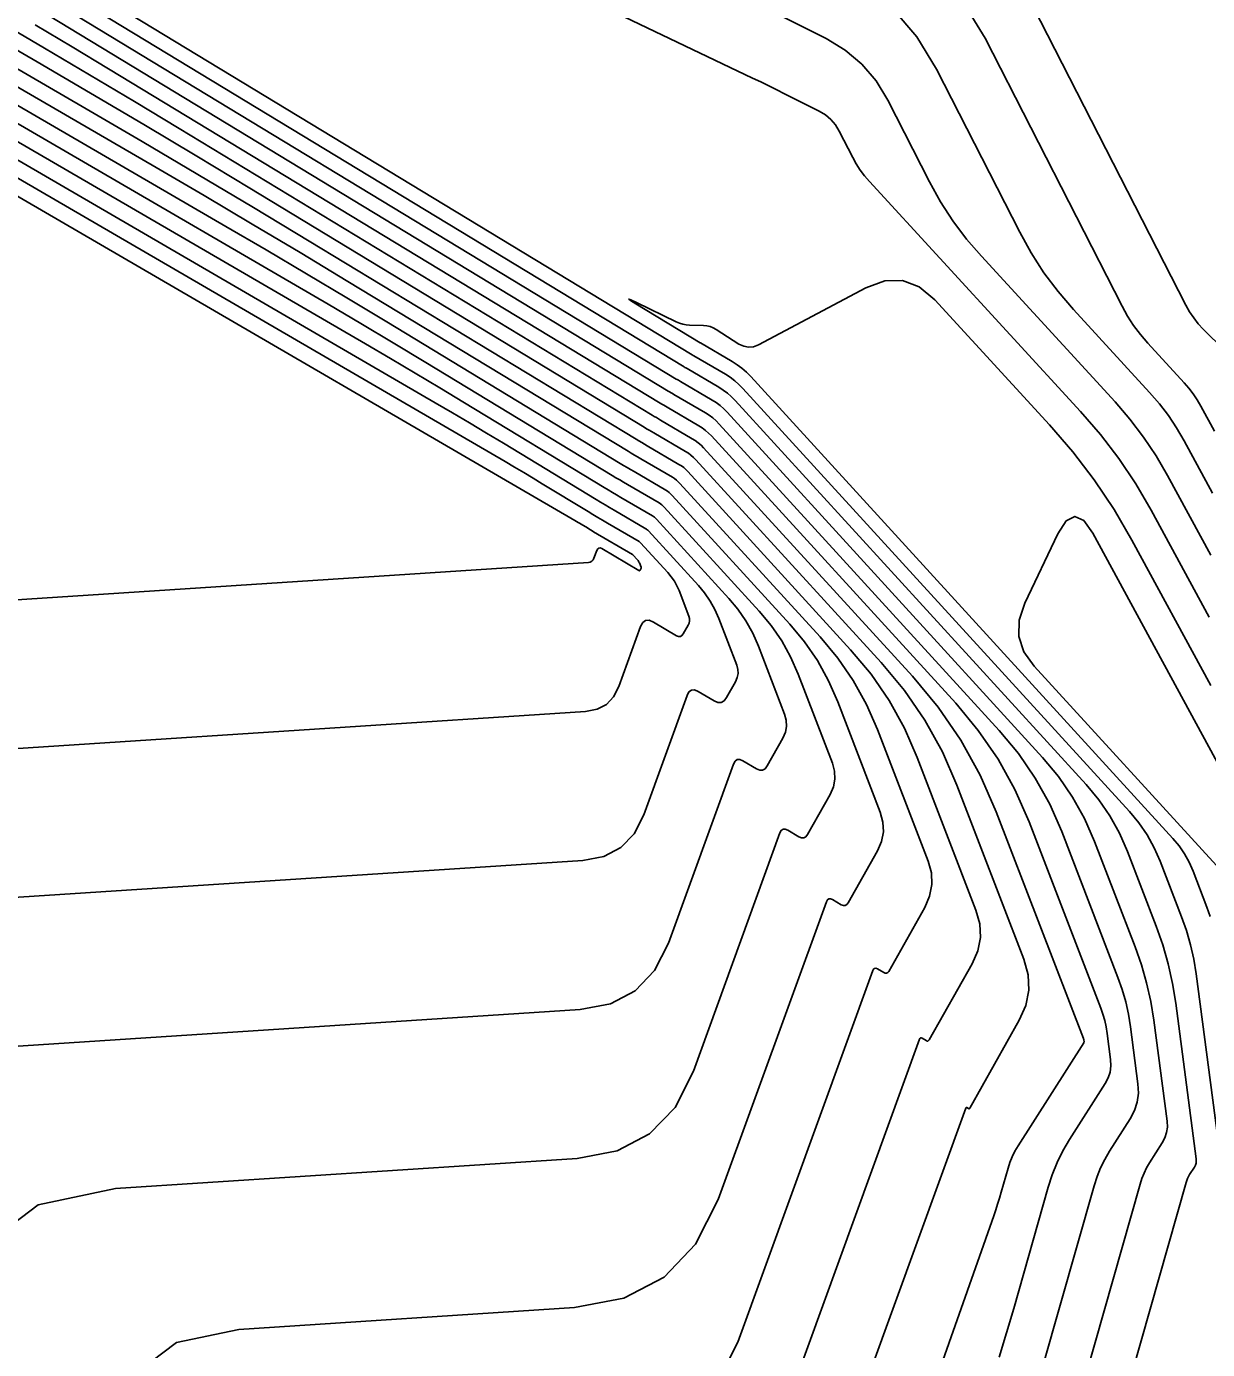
# Model space of a CAD drawing. Extents: x 1354696 to 1366163, y 660729 to 670380.
# Drawn here: x 1361825.47 to 1361854.8, y 664359.31 to 664392.18 of the extents above; entities that cross this region are included whole.
import ezdxf

# ---------------------------------------------------------------- set-up
doc = ezdxf.new("R2010")
doc.units = 0
doc.layers.add('R_Contours', color=7, linetype='Continuous')

msp = doc.modelspace()

# ---------------------------------------------------------------- linework, layer by layer
at = {"layer": 'R_Contours'}
for points in [[(1361855.028, 664364.753), (1361854.517, 664368.642), (1361854.459, 664369.006), (1361854.379, 664369.364), (1361854.278, 664369.717), (1361854.156, 664370.064), (1361853.626, 664371.443), (1361853.479, 664371.778), (1361853.302, 664372.096), (1361853.097, 664372.396), (1361852.863, 664372.677), (1361843.261, 664383.186), (1361843.162, 664383.287), (1361843.057, 664383.379), (1361842.944, 664383.463), (1361842.826, 664383.538), (1361842.04, 664383.999), (1361842.022, 664384.009), (1361842.004, 664384.02), (1361820.502, 664397.053)], [(1361850.021, 664348.517), (1361854.266, 664363.458), (1361854.283, 664363.51), (1361854.303, 664363.561), (1361854.328, 664363.61), (1361854.355, 664363.657), (1361854.474, 664363.844), (1361854.499, 664363.891), (1361854.515, 664363.941), (1361854.522, 664363.993), (1361854.519, 664364.047), (1361854.011, 664367.917), (1361853.933, 664368.407), (1361853.825, 664368.889), (1361853.689, 664369.363), (1361853.525, 664369.831), (1361852.811, 664371.687), (1361852.613, 664372.139), (1361852.376, 664372.567), (1361852.099, 664372.97), (1361851.784, 664373.349), (1361843.065, 664382.891), (1361842.973, 664382.985), (1361842.876, 664383.07), (1361842.771, 664383.148), (1361842.661, 664383.218), (1361841.875, 664383.679), (1361841.857, 664383.689), (1361841.84, 664383.7), (1361841.822, 664383.71), (1361841.805, 664383.721), (1361822.253, 664395.571)], [(1361843.424, 664350.507), (1361848.796, 664365.31), (1361848.801, 664365.318), (1361848.807, 664365.323), (1361848.815, 664365.323), (1361848.824, 664365.32), (1361848.864, 664365.296), (1361848.874, 664365.292), (1361848.882, 664365.292), (1361848.89, 664365.296), (1361848.896, 664365.304), (1361850.126, 664367.49), (1361850.289, 664367.861), (1361850.361, 664368.238), (1361850.344, 664368.622), (1361850.238, 664369.012), (1361848.577, 664373.329), (1361848.214, 664374.158), (1361847.779, 664374.942), (1361847.272, 664375.682), (1361846.693, 664376.377), (1361842.088, 664381.416), (1361842.031, 664381.474), (1361841.971, 664381.528), (1361841.906, 664381.576), (1361841.837, 664381.62), (1361841.051, 664382.08), (1361840.991, 664382.116), (1361840.93, 664382.151), (1361840.87, 664382.187), (1361840.81, 664382.224), (1361831.011, 664388.163), (1361829.697, 664388.956), (1361828.379, 664389.743), (1361827.057, 664390.524), (1361825.732, 664391.299), (1361819.903, 664394.692)], [(1361828.211, 664358.74), (1361829.194, 664359.484), (1361830.744, 664359.812), (1361839.079, 664360.356), (1361840.3, 664360.588), (1361841.302, 664361.112), (1361842.085, 664361.928), (1361842.649, 664363.035), (1361845.335, 664370.436), (1361845.361, 664370.484), (1361845.395, 664370.509), (1361845.437, 664370.511), (1361845.487, 664370.49), (1361845.705, 664370.361), (1361845.757, 664370.34), (1361845.802, 664370.34), (1361845.842, 664370.363), (1361845.876, 664370.407), (1361846.602, 664371.696), (1361846.705, 664371.931), (1361846.751, 664372.171), (1361846.74, 664372.414), (1361846.672, 664372.662), (1361845.619, 664375.401), (1361845.389, 664375.926), (1361845.113, 664376.424), (1361844.791, 664376.893), (1361844.424, 664377.334), (1361841.502, 664380.531), (1361841.466, 664380.568), (1361841.428, 664380.602), (1361841.387, 664380.633), (1361841.343, 664380.66), (1361840.557, 664381.121), (1361840.471, 664381.171), (1361840.385, 664381.223), (1361840.299, 664381.274), (1361840.213, 664381.326), (1361834.417, 664384.839), (1361833.421, 664385.439), (1361832.423, 664386.035), (1361831.422, 664386.627), (1361830.418, 664387.214), (1361818.257, 664394.293)], [(1361842.545, 664358.329), (1361843.137, 664359.49), (1361846.489, 664368.727), (1361846.508, 664368.762), (1361846.532, 664368.78), (1361846.563, 664368.782), (1361846.6, 664368.767), (1361846.758, 664368.673), (1361846.796, 664368.657), (1361846.829, 664368.658), (1361846.858, 664368.674), (1361846.883, 664368.706), (1361847.777, 664370.294), (1361847.899, 664370.574), (1361847.954, 664370.86), (1361847.942, 664371.15), (1361847.861, 664371.445), (1361846.605, 664374.71), (1361846.331, 664375.337), (1361846.001, 664375.93), (1361845.618, 664376.489), (1361845.18, 664377.015), (1361841.698, 664380.826), (1361841.655, 664380.87), (1361841.609, 664380.91), (1361841.56, 664380.947), (1361841.508, 664380.98), (1361840.722, 664381.441), (1361840.644, 664381.486), (1361840.566, 664381.532), (1361840.489, 664381.578), (1361840.412, 664381.625), (1361833.452, 664385.844), (1361832.265, 664386.56), (1361831.075, 664387.27), (1361829.881, 664387.976), (1361828.684, 664388.676), (1361818.805, 664394.426)], [(1361843.28, 664354.999), (1361847.643, 664367.018), (1361847.654, 664367.04), (1361847.67, 664367.052), (1361847.689, 664367.053), (1361847.712, 664367.043), (1361847.811, 664366.984), (1361847.835, 664366.975), (1361847.856, 664366.975), (1361847.874, 664366.985), (1361847.889, 664367.005), (1361848.952, 664368.892), (1361849.094, 664369.217), (1361849.158, 664369.549), (1361849.143, 664369.886), (1361849.049, 664370.229), (1361847.591, 664374.02), (1361847.272, 664374.747), (1361846.89, 664375.436), (1361846.445, 664376.085), (1361845.937, 664376.696), (1361841.893, 664381.121), (1361841.843, 664381.172), (1361841.79, 664381.219), (1361841.733, 664381.261), (1361841.673, 664381.3), (1361840.886, 664381.76), (1361840.817, 664381.801), (1361840.748, 664381.842), (1361840.68, 664381.883), (1361840.611, 664381.924), (1361832.487, 664386.849), (1361831.108, 664387.68), (1361829.726, 664388.505), (1361828.34, 664389.324), (1361826.95, 664390.137), (1361819.354, 664394.559)], [(1361817.159, 664394.027), (1361833.886, 664384.291), (1361834.504, 664383.929), (1361835.12, 664383.565), (1361835.735, 664383.198), (1361836.348, 664382.829), (1361839.815, 664380.727), (1361839.918, 664380.665), (1361840.021, 664380.603), (1361840.124, 664380.542), (1361840.227, 664380.481), (1361841.014, 664380.021), (1361841.04, 664380.004), (1361841.066, 664379.985), (1361841.089, 664379.964), (1361841.112, 664379.941), (1361842.911, 664377.972), (1361843.137, 664377.701), (1361843.335, 664377.412), (1361843.505, 664377.105), (1361843.647, 664376.782), (1361844.296, 664375.095), (1361844.337, 664374.942), (1361844.344, 664374.792), (1361844.316, 664374.645), (1361844.252, 664374.5), (1361843.863, 664373.808), (1361843.81, 664373.74), (1361843.749, 664373.706), (1361843.678, 664373.705), (1361843.599, 664373.738), (1361843.263, 664373.937), (1361843.185, 664373.969), (1361843.12, 664373.966), (1361843.067, 664373.927), (1361843.028, 664373.853), (1361841.415, 664369.408), (1361841.067, 664368.727), (1361840.585, 664368.225), (1361839.969, 664367.902), (1361839.217, 664367.759), (1361824.614, 664366.807)], [(1361824.543, 664361.982), (1361825.76, 664362.904), (1361827.679, 664363.309), (1361839.148, 664364.057), (1361840.134, 664364.245), (1361840.944, 664364.668), (1361841.576, 664365.327), (1361842.032, 664366.222), (1361844.181, 664372.144), (1361844.214, 664372.205), (1361844.257, 664372.237), (1361844.311, 664372.24), (1361844.375, 664372.213), (1361844.652, 664372.049), (1361844.717, 664372.022), (1361844.776, 664372.023), (1361844.826, 664372.051), (1361844.869, 664372.108), (1361845.427, 664373.098), (1361845.51, 664373.288), (1361845.548, 664373.481), (1361845.539, 664373.678), (1361845.484, 664373.878), (1361844.633, 664376.091), (1361844.447, 664376.516), (1361844.224, 664376.918), (1361843.964, 664377.297), (1361843.667, 664377.653), (1361841.307, 664380.236), (1361841.278, 664380.266), (1361841.247, 664380.293), (1361841.213, 664380.318), (1361841.178, 664380.341), (1361840.392, 664380.801), (1361840.297, 664380.857), (1361840.203, 664380.913), (1361840.108, 664380.969), (1361840.014, 664381.026), (1361835.382, 664383.834), (1361834.578, 664384.319), (1361833.772, 664384.8), (1361832.963, 664385.278), (1361832.152, 664385.753), (1361817.708, 664394.16)], [(1361850.235, 664353.249), (1361853.124, 664363.419), (1361853.169, 664363.557), (1361853.224, 664363.692), (1361853.288, 664363.822), (1361853.362, 664363.948), (1361853.677, 664364.442), (1361853.743, 664364.568), (1361853.785, 664364.7), (1361853.803, 664364.837), (1361853.796, 664364.98), (1361853.466, 664367.496), (1361853.391, 664367.96), (1361853.289, 664368.418), (1361853.16, 664368.868), (1361853.004, 664369.312), (1361851.997, 664371.932), (1361851.748, 664372.5), (1361851.45, 664373.037), (1361851.102, 664373.545), (1361850.705, 664374.021), (1361842.87, 664382.596), (1361842.785, 664382.683), (1361842.695, 664382.762), (1361842.598, 664382.834), (1361842.496, 664382.899), (1361841.71, 664383.359), (1361841.684, 664383.374), (1361841.658, 664383.39), (1361841.632, 664383.405), (1361841.606, 664383.421), (1361824.005, 664394.09)], [(1361815.512, 664393.628), (1361839.088, 664379.906), (1361839.127, 664379.883), (1361839.166, 664379.86), (1361839.204, 664379.837), (1361839.243, 664379.814), (1361839.397, 664379.72), (1361839.436, 664379.697), (1361839.475, 664379.674), (1361839.514, 664379.651), (1361839.552, 664379.628), (1361840.519, 664379.062), (1361840.524, 664379.058), (1361840.526, 664379.056), (1361840.641, 664378.93), (1361840.656, 664378.912), (1361840.669, 664378.894), (1361840.68, 664378.874), (1361840.689, 664378.853), (1361840.731, 664378.744), (1361840.733, 664378.735), (1361840.734, 664378.725), (1361840.732, 664378.715), (1361840.728, 664378.706), (1361840.707, 664378.669), (1361840.701, 664378.662), (1361840.695, 664378.658), (1361840.687, 664378.658), (1361840.678, 664378.661), (1361839.757, 664379.207), (1361839.716, 664379.224), (1361839.682, 664379.222), (1361839.654, 664379.201), (1361839.633, 664379.162), (1361839.562, 664378.968), (1361839.541, 664378.925), (1361839.51, 664378.893), (1361839.471, 664378.873), (1361839.424, 664378.864), (1361808.603, 664376.854)], [(1361816.061, 664393.761), (1361837.354, 664381.368), (1361837.586, 664381.232), (1361837.817, 664381.095), (1361838.048, 664380.958), (1361838.278, 664380.819), (1361839.417, 664380.128), (1361839.537, 664380.056), (1361839.657, 664379.984), (1361839.777, 664379.913), (1361839.898, 664379.842), (1361840.684, 664379.381), (1361840.694, 664379.375), (1361840.704, 664379.368), (1361840.713, 664379.36), (1361840.721, 664379.351), (1361841.398, 664378.611), (1361841.483, 664378.508), (1361841.558, 664378.4), (1361841.622, 664378.284), (1361841.675, 664378.163), (1361841.919, 664377.528), (1361841.935, 664377.471), (1361841.937, 664377.414), (1361841.927, 664377.359), (1361841.903, 664377.304), (1361841.781, 664377.088), (1361841.748, 664377.045), (1361841.709, 664377.023), (1361841.664, 664377.022), (1361841.613, 664377.043), (1361841.038, 664377.384), (1361840.933, 664377.427), (1361840.845, 664377.423), (1361840.774, 664377.37), (1361840.72, 664377.27), (1361840.18, 664375.781), (1361840.049, 664375.525), (1361839.869, 664375.337), (1361839.637, 664375.216), (1361839.355, 664375.162), (1361813.942, 664373.505)], [(1361819.28, 664370.156), (1361839.286, 664371.46), (1361839.803, 664371.559), (1361840.227, 664371.781), (1361840.558, 664372.126), (1361840.797, 664372.595), (1361841.874, 664375.561), (1361841.921, 664375.649), (1361841.982, 664375.694), (1361842.059, 664375.698), (1361842.15, 664375.66), (1361842.548, 664375.425), (1361842.641, 664375.386), (1361842.723, 664375.387), (1361842.794, 664375.427), (1361842.855, 664375.507), (1361843.077, 664375.902), (1361843.121, 664376.002), (1361843.141, 664376.103), (1361843.136, 664376.206), (1361843.107, 664376.311), (1361842.661, 664377.472), (1361842.563, 664377.695), (1361842.446, 664377.906), (1361842.31, 664378.105), (1361842.154, 664378.291), (1361840.916, 664379.646), (1361840.901, 664379.662), (1361840.885, 664379.676), (1361840.867, 664379.689), (1361840.849, 664379.701), (1361840.063, 664380.162), (1361839.951, 664380.227), (1361839.839, 664380.294), (1361839.727, 664380.36), (1361839.616, 664380.427), (1361837.313, 664381.824), (1361836.891, 664382.078), (1361836.469, 664382.33), (1361836.045, 664382.581), (1361835.62, 664382.829), (1361816.61, 664393.894)], [(1361839.013, 664393.045), (1361843.502, 664390.898), (1361843.702, 664390.802), (1361843.901, 664390.704), (1361844.1, 664390.606), (1361844.298, 664390.507), (1361845.159, 664390.073), (1361845.313, 664389.98), (1361845.446, 664389.867), (1361845.56, 664389.734), (1361845.654, 664389.58), (1361845.988, 664388.926), (1361846.076, 664388.766), (1361846.175, 664388.613), (1361846.284, 664388.467), (1361846.403, 664388.328), (1361851.648, 664382.615), (1361852.142, 664382.043), (1361852.598, 664381.444), (1361853.016, 664380.819), (1361853.397, 664380.166), (1361854.843, 664377.502)], [(1361842.659, 664393.223), (1361845.326, 664391.878), (1361845.803, 664391.59), (1361846.218, 664391.24), (1361846.571, 664390.827), (1361846.861, 664390.351), (1361847.897, 664388.322), (1361848.171, 664387.826), (1361848.477, 664387.352), (1361848.815, 664386.899), (1361849.185, 664386.469), (1361852.506, 664382.851), (1361852.873, 664382.425), (1361853.213, 664381.979), (1361853.524, 664381.513), (1361853.808, 664381.027), (1361854.886, 664379.043)], [(1361848.592, 664393.012), (1361849.275, 664391.892), (1361852.677, 664385.229), (1361852.813, 664384.983), (1361852.965, 664384.748), (1361853.132, 664384.523), (1361853.315, 664384.31), (1361854.221, 664383.324), (1361854.336, 664383.19), (1361854.443, 664383.049), (1361854.541, 664382.903), (1361854.631, 664382.75), (1361854.97, 664382.125)], [(1361850.292, 664393.034), (1361854.265, 664385.253), (1361854.355, 664385.092), (1361854.457, 664384.939), (1361854.57, 664384.795), (1361854.696, 664384.66), (1361855.22, 664384.134), (1361855.355, 664384.03), (1361855.499, 664383.98), (1361855.651, 664383.984), (1361855.811, 664384.043), (1361860.334, 664386.398), (1361860.986, 664386.778), (1361861.591, 664387.215), (1361862.151, 664387.71), (1361862.664, 664388.263), (1361864.626, 664390.587), (1361865.092, 664391.183), (1361865.508, 664391.81), (1361865.874, 664392.467)], [(1361846.402, 664353.87), (1361849.49, 664362.631), (1361849.54, 664362.777), (1361849.588, 664362.924), (1361849.633, 664363.071), (1361849.677, 664363.219), (1361849.846, 664363.813), (1361849.893, 664363.959), (1361849.95, 664364.101), (1361850.018, 664364.238), (1361850.096, 664364.371), (1361851.725, 664366.93), (1361851.729, 664366.938), (1361851.732, 664366.946), (1361851.733, 664366.954), (1361851.733, 664366.963), (1361851.728, 664366.999), (1361851.727, 664367.008), (1361851.725, 664367.017), (1361851.722, 664367.025), (1361851.719, 664367.034), (1361849.553, 664372.665), (1361849.151, 664373.582), (1361848.67, 664374.449), (1361848.109, 664375.268), (1361847.469, 664376.037), (1361842.284, 664381.711), (1361842.22, 664381.776), (1361842.152, 664381.836), (1361842.079, 664381.89), (1361842.002, 664381.939), (1361841.216, 664382.4), (1361841.164, 664382.43), (1361841.112, 664382.461), (1361841.06, 664382.492), (1361841.009, 664382.523), (1361829.26, 664389.645), (1361828.148, 664390.315), (1361827.032, 664390.981), (1361825.914, 664391.642), (1361824.793, 664392.298)], [(1361850.297, 664357.444), (1361851.983, 664363.38), (1361852.056, 664363.605), (1361852.144, 664363.823), (1361852.249, 664364.034), (1361852.368, 664364.238), (1361852.879, 664365.04), (1361852.987, 664365.245), (1361853.055, 664365.459), (1361853.084, 664365.681), (1361853.072, 664365.912), (1361852.886, 664367.33), (1361852.836, 664367.643), (1361852.768, 664367.951), (1361852.681, 664368.254), (1361852.576, 664368.553), (1361851.182, 664372.176), (1361850.882, 664372.86), (1361850.523, 664373.508), (1361850.104, 664374.119), (1361849.626, 664374.693), (1361842.675, 664382.301), (1361842.597, 664382.38), (1361842.514, 664382.453), (1361842.425, 664382.519), (1361842.332, 664382.579), (1361841.545, 664383.039), (1361841.511, 664383.06), (1361841.476, 664383.08), (1361841.441, 664383.101), (1361841.407, 664383.122), (1361825.757, 664392.608)], [(1361846.99, 664392.613), (1361847.581, 664391.92), (1361848.068, 664391.121), (1361850.137, 664387.068), (1361850.422, 664386.554), (1361850.739, 664386.062), (1361851.089, 664385.594), (1361851.472, 664385.148), (1361853.363, 664383.087), (1361853.605, 664382.807), (1361853.828, 664382.514), (1361854.033, 664382.208), (1361854.219, 664381.889), (1361854.928, 664380.584)], [(1361849.623, 664359.123), (1361849.81, 664359.726), (1361849.987, 664360.331), (1361850.842, 664363.341), (1361850.942, 664363.652), (1361851.065, 664363.954), (1361851.209, 664364.246), (1361851.375, 664364.529), (1361852.259, 664365.918), (1361852.333, 664366.058), (1361852.38, 664366.205), (1361852.4, 664366.358), (1361852.392, 664366.517), (1361852.307, 664367.165), (1361852.281, 664367.325), (1361852.246, 664367.484), (1361852.201, 664367.64), (1361852.147, 664367.793), (1361850.368, 664372.421), (1361850.017, 664373.221), (1361849.597, 664373.979), (1361849.107, 664374.693), (1361848.547, 664375.365), (1361842.479, 664382.006), (1361842.408, 664382.078), (1361842.333, 664382.145), (1361842.252, 664382.205), (1361842.167, 664382.259), (1361841.381, 664382.72), (1361841.337, 664382.745), (1361841.294, 664382.771), (1361841.251, 664382.796), (1361841.208, 664382.822), (1361827.508, 664391.126), (1361826.598, 664391.675), (1361825.686, 664392.22)], [(1361854.885, 664375.807), (1361852.923, 664379.42), (1361852.478, 664380.183), (1361851.989, 664380.914), (1361851.456, 664381.614), (1361850.879, 664382.283), (1361848.027, 664385.389), (1361847.641, 664385.711), (1361847.227, 664385.868), (1361846.784, 664385.859), (1361846.312, 664385.684), (1361843.647, 664384.271), (1361843.524, 664384.223), (1361843.402, 664384.21), (1361843.282, 664384.233), (1361843.163, 664384.29), (1361842.599, 664384.651), (1361842.524, 664384.692), (1361842.446, 664384.722), (1361842.365, 664384.741), (1361842.28, 664384.75), (1361841.935, 664384.762), (1361841.85, 664384.77), (1361841.767, 664384.786), (1361841.686, 664384.811), (1361841.607, 664384.844), (1361840.622, 664385.323), (1361840.478, 664385.39), (1361840.427, 664385.407), (1361840.469, 664385.373), (1361840.603, 664385.289), (1361842.203, 664384.319), (1361842.208, 664384.316), (1361842.991, 664383.858), (1361843.118, 664383.777), (1361843.238, 664383.687), (1361843.35, 664383.589), (1361843.456, 664383.481), (1361853.941, 664372.006), (1361854.095, 664371.821), (1361854.229, 664371.626), (1361854.344, 664371.418), (1361854.44, 664371.198), (1361854.787, 664370.297), (1361854.867, 664370.07)], [(1361855.02, 664371.334), (1361850.497, 664376.284), (1361850.241, 664376.646), (1361850.117, 664377.028), (1361850.124, 664377.429), (1361850.264, 664377.849), (1361851.084, 664379.571), (1361851.292, 664379.895), (1361851.506, 664380.007), (1361851.725, 664379.907), (1361851.95, 664379.594), (1361855.464, 664373.122)]]:
    msp.add_lwpolyline(points, dxfattribs=at)

doc.saveas('drawing.dxf')
